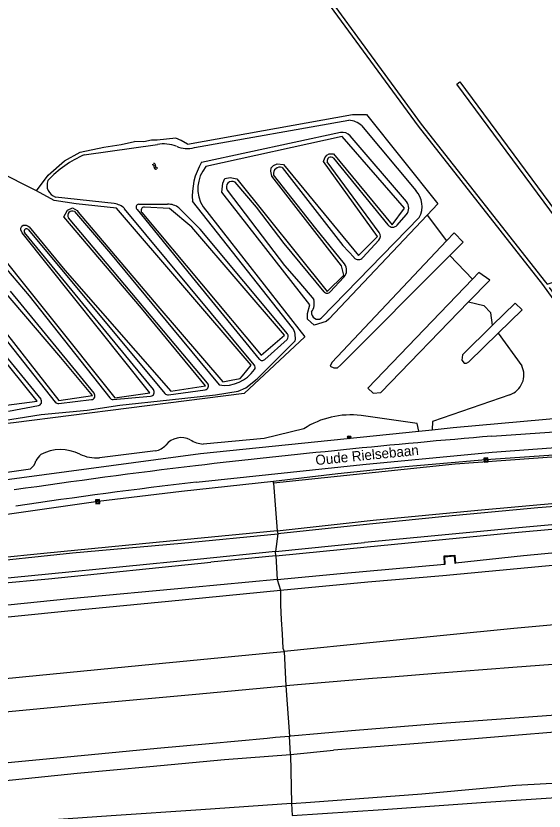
# Model space of a CAD drawing. Extents: x 126000 to 131009, y 393000 to 395500.
# Drawn here: x 130176.4 to 130307.9, y 394560.9 to 394758.9 of the extents above; entities that cross this region are included whole.
import ezdxf

# ---------------------------------------------------------------- set-up
doc = ezdxf.new("R2010")
doc.units = 0
for name, color, linetype in [('gg-afsc-muur', 7, 'Continuous'), ('gg-anno-openbare ruimte label', 7, 'Continuous'), ('gg-knt-BGT kruinlijn', 7, 'Continuous'), ('gg-knt-verharding', 7, 'Continuous'), ('gg-kntw-bovenkant insteek waterloop', 7, 'Continuous'), ('gg-kntw-waterlijn', 7, 'Continuous'), ('gt-grn-groengrens', 7, 'Continuous'), ('gt-symb-boom', 7, 'Continuous'), ('gt-symb-rioolschacht', 7, 'Continuous'), ('gt-symb-watersymbool', 7, 'Continuous'), ('gx-grn-maaiveld', 7, 'Continuous')]:
    doc.layers.add(name, color=color, linetype=linetype)

# ---------------------------------------------------------------- blocks, each defined once
blk = doc.blocks.new('gt0-RS')
at = {"layer": 'gt-symb-rioolschacht'}
blk.add_lwpolyline([(-0.5, -0.5), (0.5, -0.5), (0.5, 0.5), (-0.5, 0.5)], close=True, dxfattribs=at)
blk.add_circle((0, 0), 0.375, dxfattribs=at)
blk = doc.blocks.new('gt0-WA')
at = {"layer": 'gt-symb-watersymbool'}
for centre, start, end in [((-0.32, 0.02), 28.0725, 151.9275), ((0.43, 0.42), 208.0725, 331.9275), ((-0.32, -0.43), 28.0725, 151.9275), ((0.43, -0.03), 208.0725, 331.9275)]:
    blk.add_arc(centre, 0.425, start, end, dxfattribs=at)
blk = doc.blocks.new('gt0-BOOM')
at = {"layer": 'gt-symb-boom'}
for radius in [0.4, 0.2]:
    blk.add_circle((0, 0), radius, dxfattribs=at)

msp = doc.modelspace()

# ---------------------------------------------------------------- linework, layer by layer
at = {"layer": 'gg-afsc-muur'}
msp.add_lwpolyline([(130283.24, 394622.38), (130283.05, 394624.31), (130285.64, 394624.56), (130285.82, 394622.64)], dxfattribs=at)
at = {"layer": 'gg-knt-BGT kruinlijn'}
for p, q in [((130291.46, 394635.83), (130317.7, 394638.21)), ((130265.35, 394633.38), (130291.46, 394635.83)), ((130344.97, 394635.28), (130302.57, 394631.53)), ((130241.44, 394630.74), (130265.35, 394633.38)), ((130298.79, 394630.11), (130335.42, 394633.52)), ((130241.44, 394630.74), (130211.32, 394627.8)), ((130302.57, 394631.53), (130263.22, 394627.8)), ((130263.89, 394626.72), (130298.79, 394630.11)), ((130211.32, 394627.8), (130183.31, 394625.02)), ((130241.02, 394625.53), (130263.22, 394627.8)), ((130241.09, 394624.47), (130263.89, 394626.72)), ((130183.31, 394625.02), (130168.6, 394623.61)), ((130241.02, 394625.53), (130221.54, 394623.54)), ((130241.09, 394624.47), (130224.91, 394622.87)), ((130184.45, 394618.73), (130224.91, 394622.87)), ((130221.54, 394623.54), (130184.51, 394619.92)), ((130156.54, 394616.13), (130184.45, 394618.73)), ((130184.51, 394619.92), (130157.65, 394617.25)), ((130318.76, 394581.29), (130298.56, 394579.54)), ((130298.56, 394579.54), (130276.56, 394577.73)), ((130276.56, 394577.73), (130255.49, 394576.09)), ((130228.36, 394573.78), (130244.74, 394575.04)), ((130244.74, 394575.04), (130255.49, 394576.09)), ((130209.72, 394572.03), (130228.36, 394573.78)), ((130191.64, 394570.34), (130209.72, 394572.03)), ((130173.13, 394568.47), (130191.64, 394570.34))]:
    msp.add_line(p, q, dxfattribs=at)
at = {"layer": 'gg-knt-verharding'}
for points in [[(130294.94, 394654.3), (130346.42, 394657.88), (130416.13, 394663.02)], [(130221.26, 394642.86), (130262.76, 394647.2), (130294.99, 394650.27), (130346.97, 394654.07), (130389.57, 394657.04), (130416.19, 394659.06)]]:
    msp.add_lwpolyline(points, dxfattribs=at)
for centre, radius, start, end in [((130509.67, 392133.3), 2530.12, 94.86869, 96.54865), ((130443.36, 392809.91), 1850.4, 96.89824, 98.30933), ((130430.13, 392902.54), 1752.81, 96.84399, 98.32457)]:
    msp.add_arc(centre, radius, start, end, dxfattribs=at)
at = {"layer": 'gg-kntw-bovenkant insteek waterloop'}
msp.add_line((130290.1, 394693.4), (130264.01, 394666.26), dxfattribs=at)
for points in [[(130309.23, 394691.33), (130329.29, 394663.59), (130328.56, 394663.06), (130307.59, 394692.05), (130276.62, 394731.46), (130240.11, 394781.33), (130235.32, 394788.2)], [(130236.28, 394788.4), (130240.84, 394781.86), (130277.34, 394732), (130308.31, 394692.6), (130308.67, 394692.09)], [(130308.67, 394692.09), (130320.24, 394695.97), (130286.18, 394741.94), (130286.9, 394742.48), (130321.14, 394696.27), (130329.22, 394698.98), (130339.39, 394708.48), (130316.7, 394737.39), (130317.41, 394737.95), (130340.05, 394709.09), (130357.03, 394724.93), (130345.77, 394739.57), (130346.48, 394740.12), (130357.69, 394725.55), (130362.6, 394730.13), (130363.22, 394729.47), (130358.24, 394724.83), (130383.28, 394692.27)], [(130219.09, 394727.02), (130260.19, 394734.36), (130263.7, 394734.41), (130281.5, 394712.1), (130278.81, 394709.27)], [(130181.47, 394715.33), (130184.39, 394719.26), (130188.43, 394722.86), (130192.35, 394725.03), (130198.24, 394726.23), (130202.54, 394726.9), (130205.91, 394727.62)], [(130219.09, 394727.02), (130217.54, 394727.87), (130216.18, 394728.52), (130211.54, 394728.02), (130210.1, 394727.97), (130208.2, 394727.56), (130205.91, 394727.62)], [(130278.81, 394709.27), (130254.28, 394683.43), (130253.64, 394682.86), (130250.62, 394681.95), (130249, 394683.45), (130249, 394684.8), (130249.61, 394686.98), (130227.65, 394715.06), (130227.91, 394717.31), (130228.44, 394718.42), (130229.76, 394718.71), (130231.42, 394718.35), (130253.89, 394690.31), (130258.01, 394694.37), (130257.43, 394696.66), (130240.12, 394719.02), (130239.86, 394720.23), (130239.93, 394721.12), (130240.49, 394721.68), (130241.45, 394722.12), (130243.01, 394721.9), (130261.67, 394699.24), (130266.45, 394704.01), (130252.99, 394722.7), (130253.31, 394723.62), (130253.83, 394724.28), (130254.4, 394724.6), (130255.43, 394724.58), (130270.12, 394706.88), (130273.19, 394711.09), (130257.63, 394728.89), (130223.7, 394721.39)], [(130201.42, 394711.08), (130191.4, 394712.14), (130185.88, 394712.95), (130181.47, 394715.33)], [(130222.99, 394711.36), (130248.31, 394679), (130233.21, 394664.87), (130175.74, 394657.61), (130151.1, 394654.74), (130147.06, 394654.28), (130146.38, 394654.32)], [(130220.2, 394706.32), (130214.65, 394710.96), (130208.38, 394711.29)], [(130167.88, 394705.12), (130201.02, 394663.86), (130209.69, 394665.05), (130177.91, 394704.92), (130177.61, 394705.65), (130177.62, 394706.04), (130177.8, 394706.58), (130178.19, 394706.86), (130178.91, 394706.86), (130179.41, 394706.61), (130179.67, 394706.4), (130188.58, 394695.6), (130214.93, 394665.47), (130223.56, 394666.81), (130207.62, 394686.16), (130188.33, 394708.93), (130189.18, 394710.58), (130190.46, 394711.14), (130191.62, 394710.43), (130191.85, 394710.05), (130211.73, 394686.65), (130227.92, 394667.77), (130229.95, 394668.19), (130232.2, 394668.66), (130232.81, 394669.31), (130234.95, 394671.92), (130201.42, 394711.08)], [(130207.72, 394709.98), (130237.42, 394674.41), (130243.25, 394679.41), (130220.2, 394706.32)], [(130284.43, 394699.23), (130287.79, 394702.6), (130285.52, 394704.93), (130283.6, 394702.9)], [(130283.6, 394702.9), (130255.06, 394672.62), (130254.66, 394671.71)], [(130174, 394661.97), (130181.62, 394662.95), (130151.61, 394700.28)], [(130254.66, 394671.71), (130255.52, 394671.33), (130256.47, 394671.27), (130257.21, 394671.97), (130284.43, 394699.23)], [(130289.09, 394687.71), (130294.38, 394693.16), (130291.67, 394695.04), (130290.1, 394693.4)], [(130170.58, 394684.04), (130187.07, 394663.18), (130195.41, 394664.38), (130187.58, 394673.88), (130171.92, 394692.06)], [(130264.01, 394666.26), (130265.32, 394665.01), (130267.24, 394665.16), (130289.09, 394687.71)], [(130296.52, 394679.95), (130302.47, 394685.7), (130300.72, 394687.42), (130295.1, 394681.9)], [(130295.1, 394681.9), (130287.6, 394674.55), (130287.46, 394673.22)], [(130287.46, 394673.22), (130288.01, 394672.42), (130288.58, 394672.43), (130289.16, 394672.82), (130296.52, 394679.95)]]:
    msp.add_lwpolyline(points, dxfattribs=at)
for centre, radius, start, end in [((130230.19, 394715.89), 8.51, 139.6731, 212.1759), ((130208.33, 394710.49), 0.8, 86.9273, 219.8728)]:
    msp.add_arc(centre, radius, start, end, dxfattribs=at)
at = {"layer": 'gg-kntw-waterlijn'}
for p, q in [((130220.84, 394726.15), (130259.32, 394732.96)), ((130262.46, 394731.66), (130275.95, 394715.45)), ((130257.21, 394729.87), (130222.63, 394722.46)), ((130273.62, 394712.7), (130259.63, 394729.05)), ((130193.4, 394724.33), (130211.61, 394726.9)), ((130255.45, 394723.5), (130269.04, 394706.87)), ((130266.85, 394704.96), (130253.93, 394722.6)), ((130200.86, 394712.18), (130186.2, 394713.82)), ((130206.96, 394712.05), (130214.12, 394712.05)), ((130245.29, 394681.29), (130220.35, 394712.76)), ((130235.75, 394672.06), (130203.43, 394710.92)), ((130271.33, 394706.83), (130273.61, 394709.43)), ((130224.11, 394667.48), (130189.49, 394708.66)), ((130276.83, 394708.73), (130252.43, 394683.63)), ((130179.47, 394705.69), (130213.46, 394664.93)), ((130210.6, 394665.87), (130178.51, 394704.99)), ((130262.79, 394698.74), (130266.74, 394703.06)), ((130152.56, 394699.85), (130182.55, 394663.51)), ((130254.62, 394690.2), (130258.06, 394693.88)), ((130195.83, 394664.99), (130175, 394690.39)), ((130238.4, 394673.38), (130243.89, 394678.36)), ((130214.36, 394664.58), (130223.48, 394665.84)), ((130200.6, 394663.44), (130209.92, 394664.24)), ((130174.48, 394660.51), (130181.96, 394661.89)), ((130187.05, 394662.41), (130195.18, 394663.37))]:
    msp.add_line(p, q, dxfattribs=at)
for points in [[(130258.17, 394697.16), (130251.05, 394705.99), (130240.56, 394719.34)], [(130242.71, 394721.16), (130257.77, 394701.78), (130260.58, 394698.74)], [(130253.12, 394690.25), (130243.2, 394702.26), (130236.31, 394711.28), (130230.95, 394717.52)], [(130228.99, 394715.55), (130239.26, 394702), (130243.23, 394696.77), (130246.86, 394692.71), (130250.54, 394688.32)], [(130190.92, 394710.2), (130199.9, 394699.76), (130215.36, 394681.09), (130227.01, 394667.02)], [(130206.54, 394710.71), (130221.05, 394692.95), (130236.95, 394673.48)], [(130243.99, 394679.74), (130222.25, 394705.85), (130216.97, 394711.1)], [(130166.9, 394704.17), (130179.7, 394689.21), (130199.73, 394663.81)], [(130153.84, 394701.1), (130170.43, 394682.49), (130186.15, 394662.78)], [(130146.32, 394655), (130159.43, 394656.71), (130167.43, 394657.27), (130182.68, 394659.71), (130194.09, 394660.77), (130202.22, 394662.01), (130214.62, 394663.33), (130226.06, 394664.54), (130231.76, 394665.51), (130233.6, 394666.35), (130236.43, 394668.52), (130245.91, 394678.02)]]:
    msp.add_lwpolyline(points, dxfattribs=at)
for centre, radius, start, end in [((130258.7, 394727.01), 5.98, 51.0088, 84.0881), ((130257.73, 394727.42), 2.5, 40.5481, 102.1003), ((130213.16, 394718.15), 8.89, 69.1688, 100.0458), ((130219.05, 394733.11), 7.19, 247.7212, 284.398), ((130203.73, 394700.13), 26.32, 113.1029, 137.4479), ((130254.8, 394722.86), 0.912, 44.2932, 197.0576), ((130236.31, 394714.13), 16.02, 148.6438, 184.8844), ((130242.13, 394719.66), 1.6, 68.854, 191.6689), ((130187.21, 394716.75), 3.1, 157.8033, 250.9097), ((130230.19, 394716.31), 1.42, 57.7417, 212.3459), ((130271.8, 394711.49), 5.74, 331.3246, 43.7474), ((130200.37, 394707.92), 4.29, 44.5247, 83.4396), ((130207.07, 394711.28), 0.781, 98.3588, 227.1904), ((130214.27, 394707.75), 4.3, 51.1356, 92.0306), ((130271.73, 394711.08), 2.5, 318.7768, 40.5926), ((130190.37, 394709.27), 1.08, 59.5683, 214.5941), ((130179.01, 394705.32), 0.596, 39.0079, 213.6549), ((130270.2, 394707.82), 1.5, 219.3054, 318.7941), ((130265.64, 394704.07), 1.5, 317.4925, 36.2447), ((130261.68, 394699.76), 1.5, 222.688, 317.4677), ((130256.23, 394695.59), 2.5, 316.9654, 38.9089), ((130253.89, 394690.88), 1, 219.52, 316.9716), ((130246.98, 394687.32), 3.7, 325.2522, 15.5837), ((130251.58, 394684.96), 1.58, 170.8179, 302.8698), ((130243.22, 394679.1), 0.999, 312.1768, 39.7818), ((130241.2, 394678.83), 4.78, 350.3106, 31.0113), ((130234.98, 394671.42), 0.999, 325.0816, 39.7414), ((130237.72, 394674.12), 1, 219.3201, 312.143), ((130228.29, 394676.08), 9.15, 261.9828, 325.1068), ((130209.83, 394665.23), 1, 274.8799, 39.3522), ((130223.34, 394666.83), 1, 277.8974, 40.0181), ((130195.06, 394664.36), 1, 276.6409, 39.3803), ((130200.52, 394664.43), 0.996, 218.145, 274.9976), ((130214.22, 394665.57), 0.997, 219.7541, 277.9162), ((130181.78, 394662.87), 1, 280.4706, 39.5064), ((130186.93, 394663.41), 0.999, 218.5956, 276.7276)]:
    msp.add_arc(centre, radius, start, end, dxfattribs=at)
at = {"layer": 'gt-grn-groengrens'}
for p, q in [((130181.47, 394715.33), (130169.8, 394721.29)), ((130278.81, 394709.27), (130283.6, 394702.9)), ((130284.43, 394699.23), (130290.1, 394693.4)), ((130295.1, 394681.9), (130294.68, 394684.95)), ((130296.52, 394679.95), (130302.37, 394671.83)), ((130276.73, 394655.54), (130280.07, 394655.88)), ((130211.11, 394650.61), (130197.18, 394648.9))]:
    msp.add_line(p, q, dxfattribs=at)
for points in [[(130289.09, 394687.71), (130292.94, 394686.83), (130294.68, 394684.95)], [(130280.07, 394655.88), (130285.3, 394656.41), (130331.57, 394660.55), (130373.41, 394663.12), (130425.35, 394665.9)], [(130299.36, 394664.57), (130280.09, 394657.9), (130280.07, 394655.88)], [(130276.73, 394655.54), (130276.33, 394657.44), (130262.33, 394659.42)], [(130248.08, 394656.14), (130238.2, 394653.72), (130223.01, 394652.28)], [(130148.95, 394639.91), (130172.21, 394643.23), (130222.33, 394649.98), (130276.73, 394655.54)], [(130148.95, 394639.91), (130149.99, 394641.83), (130167.23, 394644.31), (130179.97, 394646.15)]]:
    msp.add_lwpolyline(points, dxfattribs=at)
for centre, radius, start, end in [((130297.63, 394669.54), 5.26, 289.1262, 25.8123), ((130259.77, 394637.91), 21.66, 83.207, 122.6724), ((130217.57, 394648.98), 4.93, 63.2512, 141.3639), ((130210.07, 394655.61), 5.1, 281.8504, 315.8822), ((130223.85, 394659.97), 7.74, 238.3718, 263.7898), ((130187.49, 394640.15), 10.78, 63.6876, 117.3722), ((130178.15, 394648.91), 3.3, 303.2635, 346.0154), ((130186.94, 394645.25), 6.27, 134.5617, 152.8813), ((130196.42, 394658.53), 9.66, 244.5323, 274.4864)]:
    msp.add_arc(centre, radius, start, end, dxfattribs=at)
at = {"layer": 'gx-grn-maaiveld'}
for p, q in [((130240.54, 394642.61), (130240.5, 394643.11)), ((130240.54, 394642.61), (130241.44, 394630.74)), ((130241.44, 394630.74), (130241.59, 394629.98)), ((130241.59, 394629.98), (130241.02, 394625.53)), ((130241.09, 394624.47), (130241.02, 394625.53)), ((130241.09, 394624.47), (130241.46, 394618.62)), ((130241.46, 394618.62), (130242.31, 394615.96)), ((130243.15, 394600.65), (130243.59, 394592.11)), ((130243.59, 394592.11), (130244.5, 394579.57)), ((130244.74, 394575.04), (130244.5, 394579.57)), ((130244.74, 394575.04), (130244.98, 394562.83)), ((130244.98, 394562.83), (130245.18, 394559.81))]:
    msp.add_line(p, q, dxfattribs=at)
for points in [[(130240.5, 394643.11), (130256.53, 394644.94), (130273.36, 394646.71), (130293.4, 394648.43), (130330.78, 394651.03), (130352.12, 394652.54), (130377.26, 394654.46), (130398.24, 394655.98), (130405.05, 394656.48), (130410.83, 394656.69)], [(130398.13, 394655.41), (130351.19, 394652.06), (130285.8, 394647.32), (130240.54, 394642.61)], [(130398.93, 394644.18), (130372.92, 394642.08), (130351.31, 394640.3), (130330.26, 394638.37), (130306.36, 394636.41), (130283.31, 394634.23), (130261.23, 394632.01), (130241.59, 394629.98)], [(130079.54, 394622.69), (130100.57, 394625.22), (130149.12, 394631.53), (130172.45, 394634.6), (130196.83, 394638.13), (130217.64, 394640.6), (130240.5, 394643.11)], [(130418.94, 394636.15), (130418.32, 394635.28), (130417.34, 394634.44), (130416.5, 394634.1), (130415.26, 394633.7), (130411.64, 394633.18), (130387.14, 394631.55), (130359.24, 394629.48), (130329.28, 394626.99), (130302.81, 394624.46), (130285.9, 394622.65)], [(130081.24, 394614.88), (130087.98, 394615.17), (130118.38, 394618.05), (130139.55, 394620.11), (130165.38, 394622.6), (130190.43, 394625.19), (130217.58, 394627.64), (130241.59, 394629.98)], [(130242.31, 394615.96), (130264.02, 394618.01), (130282.71, 394619.56), (130308.25, 394621.97), (130334.66, 394624.39), (130368.57, 394627.2), (130385.89, 394628.41)], [(130283.14, 394622.39), (130283.01, 394624.44), (130285.73, 394624.63), (130285.9, 394622.65)], [(130283.14, 394622.39), (130283.29, 394622.38), (130283.19, 394624.25), (130285.56, 394624.44), (130285.7, 394622.64), (130285.9, 394622.65)], [(130241.46, 394618.62), (130257.22, 394620.11), (130283.14, 394622.39)], [(130241.46, 394618.62), (130220.23, 394616.62), (130189.83, 394613.78), (130143.39, 394609.05), (130111.6, 394605.91), (130078.56, 394602.77), (130045.02, 394599.62), (130013.96, 394596.56), (130000, 394595.16), (129981.67, 394593.32), (129951.12, 394590.33), (129920.73, 394587.57), (129890.73, 394585.32)], [(129862.85, 394578.94), (129884.57, 394581.05), (129908.73, 394583.4), (129932.62, 394585.64), (129956.43, 394587.96), (129980.47, 394590.27), (130000, 394592.12), (130032.35, 394595.22), (130068.05, 394598.74), (130097.14, 394601.56), (130129.22, 394604.79), (130156.22, 394607.47), (130188.47, 394610.66), (130214.34, 394613.22), (130242.31, 394615.96)], [(130242.31, 394615.96), (130242.25, 394612.18), (130242.46, 394608.63), (130242.7, 394605.01), (130242.89, 394601.46), (130243.15, 394600.65)], [(130421.95, 394616.2), (130406.51, 394615.18), (130371.64, 394612.57), (130336.83, 394609.7), (130300.37, 394606.36), (130266.16, 394602.97), (130243.15, 394600.65)], [(130422.62, 394605.55), (130422.62, 394604.7), (130386.8, 394602.55), (130385.44, 394602.51), (130358.67, 394600.73), (130352.81, 394600.34), (130320.04, 394598.13), (130300.12, 394596.68), (130281, 394595.19), (130269.82, 394594.28), (130265.2, 394593.97), (130243.59, 394592.11)], [(129864.45, 394563.96), (129886.61, 394566.05), (129910.95, 394568.36), (129934.44, 394570.65), (129958.56, 394572.98), (129982.22, 394575.29), (130000, 394576.78), (130021.55, 394578.85), (130047.84, 394581.31), (130077.55, 394584.31), (130100.9, 394586.62), (130126.84, 394589.21), (130151.85, 394591.74), (130177.99, 394594.34), (130207.77, 394597.27), (130239.53, 394600.36), (130243.15, 394600.65)], [(129865.31, 394555.86), (129886.19, 394557.85), (129910.03, 394560.07), (129933.68, 394562.39), (129956.97, 394564.55), (129980.82, 394566.91), (130000, 394568.83), (130016.81, 394570.43), (130044.1, 394573.04), (130072.01, 394575.76), (130083.66, 394576.9), (130097.65, 394578.25), (130110.96, 394579.54), (130133.43, 394581.78), (130163.47, 394584.66), (130173.66, 394585.64), (130195.51, 394587.72), (130221.22, 394590.07), (130241.6, 394591.94), (130243.59, 394592.11)], [(130423.8, 394589.86), (130412.91, 394589.3), (130412.8, 394591.34), (130403.19, 394590.87), (130392.57, 394590.17), (130383.82, 394589.65), (130383.66, 394589.93), (130362.13, 394588.46), (130341.51, 394587.04), (130281.31, 394582.62), (130259.96, 394580.9), (130244.87, 394579.6), (130244.5, 394579.57)], [(129887.12, 394544.86), (129911.69, 394547.54), (129935.12, 394549.89), (129959.1, 394552.19), (129982.55, 394554.48), (130000, 394555.9), (130018.99, 394557.82), (130042.83, 394560.22), (130070.58, 394562.88), (130084.7, 394564.28), (130102.48, 394566.02), (130124.5, 394568.19), (130131.03, 394568.83), (130137.15, 394569.43), (130148.28, 394570.48), (130163.24, 394571.88), (130175.23, 394573.07), (130188.26, 394574.35), (130211.58, 394576.55), (130224.51, 394577.78), (130238.97, 394579.09), (130241, 394579.29), (130244.5, 394579.57)], [(130244.98, 394562.83), (130249.72, 394563.16), (130277.46, 394565.2), (130300.92, 394567.33), (130326.52, 394568.78), (130350.22, 394569.84), (130371.02, 394571.12), (130396.97, 394572.37), (130415.72, 394573.75), (130423.2, 394574.9), (130429.06, 394576.68)], [(130245.18, 394559.81), (130267.88, 394561.34), (130293.39, 394563.14), (130317.22, 394564.74), (130335.45, 394565.9), (130336.79, 394565.99), (130349.15, 394566.32), (130374.17, 394568.01), (130398.63, 394569.74), (130405.81, 394570.29), (130416.17, 394571.14), (130425.33, 394571.7), (130429.64, 394571.72)], [(130244.98, 394562.83), (130222.44, 394561.24), (130200.13, 394559.72), (130178.68, 394558.24), (130130.35, 394554.59), (130081.68, 394550.13), (130032.22, 394547.28), (130000, 394546.09), (129977.98, 394545.27), (129928.85, 394541), (129883.83, 394536.45), (129867.53, 394535.05)]]:
    msp.add_lwpolyline(points, dxfattribs=at)

# ---------------------------------------------------------------- block references
at = {"layer": 'gt-symb-boom'}
msp.add_blockref('gt0-BOOM', (130259.38, 394653.99), dxfattribs=at)
at = {"layer": 'gt-symb-rioolschacht'}
for p, rotation in [((130293.46, 394648.36), 4.073364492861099), ((130196.74, 394637.96), 7.295560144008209)]:
    msp.add_blockref('gt0-RS', p, dxfattribs=dict(at, rotation=rotation))
at = {"layer": 'gt-symb-watersymbool', "rotation": -45.162080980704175}
msp.add_blockref('gt0-WA', (130210.95, 394721.5), dxfattribs=at)

# ---------------------------------------------------------------- texts
at = {"layer": 'gg-anno-openbare ruimte label'}
msp.add_text('Oude Rielsebaan', height=2.5, rotation=5.7, dxfattribs=at).set_placement((130251.09, 394647.05))

doc.saveas('drawing.dxf')
